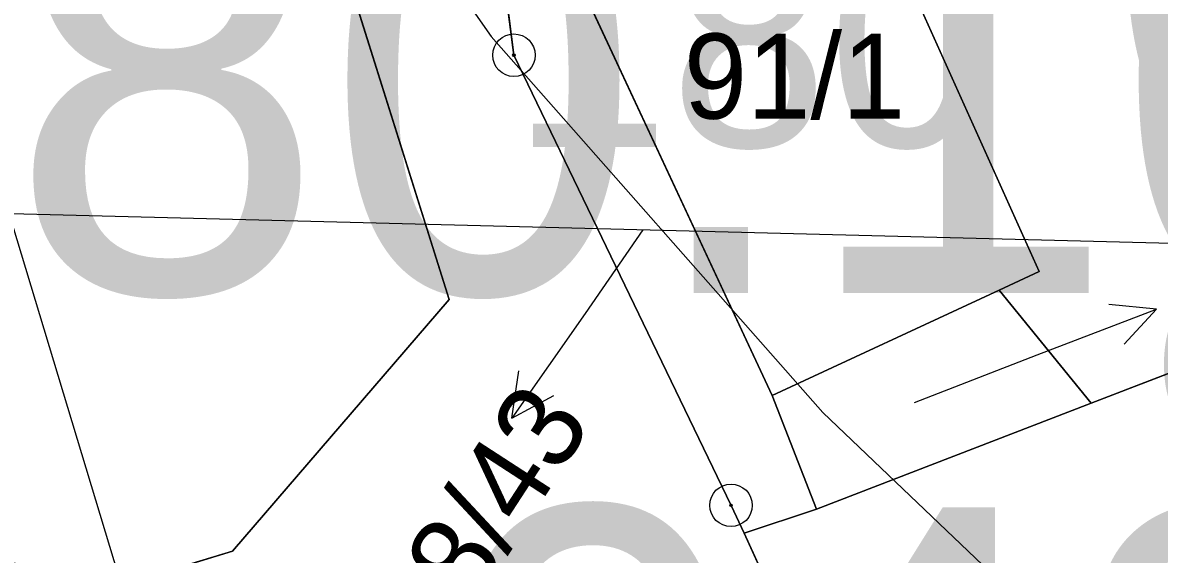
# Model space of a CAD drawing. Extents: x -706130 to -698555, y -971544 to -967260.
# Drawn here: x -704363.18 to -704336.48, y -969592.34 to -969579.85 of the extents above; entities that cross this region are included whole.
import ezdxf

# ---------------------------------------------------------------- set-up
doc = ezdxf.new("R2010")
doc.units = 0
for name, color, linetype in [('BPEJ I-II trida ochrany S', 7, 'Continuous'), ('Docházková izochrona - BUS S', 7, 'Continuous'), ('Docházková izochrona - VLAK N', 7, 'Continuous'), ('Hluková izofona', 7, 'Continuous'), ('KN_Budovy', 7, 'Continuous'), ('KN_Budovy_cisla_domovni', 7, 'Continuous'), ('KN_Hranice_parcel', 7, 'Continuous'), ('KN_Parcelni cisla', 7, 'Continuous'), ('KN_Parcelni cisla_sipky', 7, 'Continuous'), ('KN_Polygon parcely', 7, 'Continuous'), ('KN_POZEMKY_13_ZASTAVENA PLOCHA', 7, 'Continuous'), ('KN_POZEMKY_14_OSTATNI PLOCHA', 7, 'Continuous'), ('KN_POZEMKY_5_ZAHRADA', 7, 'Continuous'), ('KN_VYUZITI_19_ostatni plocha_zelen', 7, 'Continuous'), ('KN_Značky bodu BP', 7, 'Continuous'), ('Koridor pro umístění staveb pro snižování ohrožení území povodněmi N', 7, 'Continuous'), ('Koridor pro umístění staveb pro snižování ohrožení území povodněmi N ŠRAFY', 7, 'Continuous'), ('Plochy smíšené obytné venkovské S', 7, 'Continuous'), ('Plochy verejnych prostranstvi - komunikace ostatni S', 7, 'Continuous'), ('Plochy zeleně sídelní ostatní S', 7, 'Continuous'), ('Regulační bloky zastavěné S', 7, 'Continuous'), ('Regulační bloky_číslo S NEZAPINAT', 7, 'Continuous'), ('Regulační kódy zastavěné S', 7, 'Continuous'), ('VPS pro snizovani ohrozeni uzemi povodnemi_obrys N', 7, 'Continuous'), ('VPS pro snizovani ohrozeni uzemi povodnemi_plochy N', 7, 'Continuous'), ('VÝŠKOPIS_vrstevnice hlavní', 7, 'Continuous')]:
    doc.layers.add(name, color=color, linetype=linetype)

msp = doc.modelspace()

# ---------------------------------------------------------------- linework, layer by layer
at = {"layer": 'BPEJ I-II trida ochrany S'}
for p, q in [((-704342.05, -969579.58), (-704339.3, -969585.69)), ((-704339.3, -969585.69), (-704340.24, -969586.13)), ((-704340.24, -969586.13), (-704338.08, -969588.79)), ((-704338.08, -969588.79), (-704333.48, -969587.02))]:
    msp.add_line(p, q, dxfattribs=at)
at = {"layer": 'Docházková izochrona - BUS S'}
msp.add_arc((-704475.99, -969462.395), 400, 57.53029, 230.24409, dxfattribs=at)
at = {"layer": 'Docházková izochrona - VLAK N'}
msp.add_circle((-704165.451, -969778.767), 800, dxfattribs=at)
at = {"layer": 'Hluková izofona'}
msp.add_lwpolyline([(-704577.671, -969597.115), (-704530.314, -969591.994), (-704438.753, -969583.767), (-704426.312, -969583.53), (-704406.295, -969582.833), (-704369.352, -969584.183), (-704327.066, -969585.262), (-704287.487, -969582.757), (-704245.767, -969576.594), (-704213.877, -969569.568), (-704156.142, -969554.666), (-704083.733, -969533.951), (-704028.485, -969516.433), (-703771.925, -969432.764)], dxfattribs=at)
at = {"layer": 'KN_Budovy'}
msp.add_lwpolyline([(-704342.05, -969579.58), (-704340.96, -969579.09), (-704342.52, -969575.63), (-704343.61, -969576.12), (-704346.04, -969570.74), (-704352.54, -969573.67), (-704345.57, -969588.61), (-704340.24, -969586.13), (-704339.3, -969585.69)], close=True, dxfattribs=at)
at = {"layer": 'KN_Hranice_parcel'}
for p, q in [((-704352.54, -969573.67), (-704345.57, -969588.61)), ((-704351.64, -969580.61), (-704352.54, -969573.67)), ((-704346.54, -969591.19), (-704351.64, -969580.61)), ((-704345.57, -969588.61), (-704340.24, -969586.13)), ((-704340.24, -969586.13), (-704338.08, -969588.79)), ((-704333.48, -969587.02), (-704338.08, -969588.79)), ((-704345.57, -969588.61), (-704344.53, -969591.28)), ((-704338.08, -969588.79), (-704344.53, -969591.28)), ((-704346.23, -969591.84), (-704346.54, -969591.19)), ((-704344.53, -969591.28), (-704346.23, -969591.84))]:
    msp.add_line(p, q, dxfattribs=at)
for points in [[(-704358.25, -969592.27), (-704353.16, -969586.35), (-704359.2, -969567.12), (-704369.27, -969552.42), (-704374.56, -969553.98), (-704376.92, -969552.28), (-704377.27, -969566.08), (-704367.59, -969591.79), (-704360.76, -969593.03), (-704358.25, -969592.27)], [(-704340.24, -969586.13), (-704339.3, -969585.69), (-704342.05, -969579.58), (-704340.96, -969579.09), (-704342.52, -969575.63), (-704343.61, -969576.12), (-704346.04, -969570.74), (-704352.54, -969573.67)], [(-704346.23, -969591.84), (-704335.77, -969614.89), (-704328.66, -969610.97)]]:
    msp.add_lwpolyline(points, dxfattribs=at)
at = {"layer": 'KN_Parcelni cisla_sipky'}
for p, q in [((-704348.61, -969584.71), (-704349.97, -969586.68)), ((-704339.35, -969587.65), (-704336.548, -969586.575)), ((-704336.548, -969586.575), (-704337.663, -969586.466)), ((-704336.548, -969586.575), (-704337.304, -969587.401)), ((-704349.97, -969586.68), (-704351.691, -969589.138)), ((-704342.23, -969588.77), (-704339.35, -969587.65)), ((-704351.691, -969589.138), (-704351.527, -969588.031)), ((-704351.691, -969589.138), (-704350.707, -969588.605))]:
    msp.add_line(p, q, dxfattribs=at)
at = {"layer": 'KN_Polygon parcely'}
msp.add_lwpolyline([(-704364.81, -969610.27), (-704358.33, -969634.69), (-704357.57, -969627.5), (-704350.36, -969622.24), (-704351.83, -969620.18), (-704345.3, -969619.53), (-704341.04, -969619.08), (-704330.13, -969616.97), (-704328.25, -969616.65), (-704328.66, -969610.97), (-704335.77, -969614.89), (-704346.23, -969591.84), (-704346.54, -969591.19), (-704351.64, -969580.61), (-704352.54, -969573.67), (-704352.93, -969572.81), (-704358.6, -969562.21), (-704360.65, -969558.41), (-704364.88, -969550.57), (-704356.28, -969545.82), (-704356.38, -969543.04), (-704357.98, -969539.78), (-704363.37, -969529.94)], dxfattribs=at)
for points in [[(-704358.25, -969592.27), (-704353.16, -969586.35), (-704359.2, -969567.12), (-704369.27, -969552.42), (-704374.56, -969553.98), (-704376.92, -969552.28), (-704377.27, -969566.08), (-704367.59, -969591.79), (-704360.76, -969593.03)], [(-704358.25, -969592.27), (-704360.76, -969593.03), (-704367.59, -969591.79), (-704377.27, -969566.08), (-704376.92, -969552.28), (-704374.56, -969553.98), (-704369.27, -969552.42), (-704359.2, -969567.12), (-704353.16, -969586.35)], [(-704352.54, -969573.67), (-704346.04, -969570.74), (-704343.61, -969576.12), (-704342.52, -969575.63), (-704340.96, -969579.09), (-704342.05, -969579.58), (-704339.3, -969585.69), (-704340.24, -969586.13), (-704338.08, -969588.79), (-704333.48, -969587.02), (-704325.44, -969584.83), (-704301.26, -969575.27), (-704304.32, -969562.65), (-704328.57, -969572.03), (-704343.94, -969568.85), (-704352.93, -969572.81)], [(-704342.52, -969575.63), (-704343.61, -969576.12), (-704346.04, -969570.74), (-704352.54, -969573.67), (-704345.57, -969588.61), (-704340.24, -969586.13), (-704339.3, -969585.69), (-704342.05, -969579.58), (-704340.96, -969579.09)], [(-704344.53, -969591.28), (-704345.57, -969588.61), (-704352.54, -969573.67), (-704351.64, -969580.61), (-704346.54, -969591.19), (-704346.23, -969591.84)], [(-704344.53, -969591.28), (-704338.08, -969588.79), (-704340.24, -969586.13), (-704345.57, -969588.61)], [(-704335.77, -969614.89), (-704328.66, -969610.97), (-704324.91, -969609.8), (-704333.48, -969587.02), (-704338.08, -969588.79), (-704344.53, -969591.28), (-704346.23, -969591.84)]]:
    msp.add_lwpolyline(points, close=True, dxfattribs=at)
at = {"layer": 'KN_POZEMKY_13_ZASTAVENA PLOCHA'}
for p, q in [((-704345.57, -969588.61), (-704352.54, -969573.67)), ((-704342.05, -969579.58), (-704339.3, -969585.69)), ((-704339.3, -969585.69), (-704340.24, -969586.13)), ((-704340.24, -969586.13), (-704345.57, -969588.61)), ((-704338.08, -969588.79), (-704333.48, -969587.02)), ((-704344.53, -969591.28), (-704338.08, -969588.79)), ((-704346.23, -969591.84), (-704344.53, -969591.28)), ((-704335.77, -969614.89), (-704346.23, -969591.84))]:
    msp.add_line(p, q, dxfattribs=at)
at = {"layer": 'KN_POZEMKY_14_OSTATNI PLOCHA'}
for p, q in [((-704353.16, -969586.35), (-704359.2, -969567.12)), ((-704359.2, -969567.12), (-704353.16, -969586.35)), ((-704352.54, -969573.67), (-704351.64, -969580.61)), ((-704351.64, -969580.61), (-704352.54, -969573.67)), ((-704352.54, -969573.67), (-704345.57, -969588.61)), ((-704351.64, -969580.61), (-704346.54, -969591.19)), ((-704346.54, -969591.19), (-704351.64, -969580.61)), ((-704358.25, -969592.27), (-704353.16, -969586.35)), ((-704353.16, -969586.35), (-704358.25, -969592.27)), ((-704345.57, -969588.61), (-704340.24, -969586.13)), ((-704340.24, -969586.13), (-704338.08, -969588.79)), ((-704344.53, -969591.28), (-704345.57, -969588.61)), ((-704345.57, -969588.61), (-704344.53, -969591.28)), ((-704338.08, -969588.79), (-704344.53, -969591.28)), ((-704346.54, -969591.19), (-704346.23, -969591.84)), ((-704346.23, -969591.84), (-704346.54, -969591.19)), ((-704344.53, -969591.28), (-704346.23, -969591.84)), ((-704346.23, -969591.84), (-704335.77, -969614.89)), ((-704360.76, -969593.03), (-704358.25, -969592.27)), ((-704358.25, -969592.27), (-704360.76, -969593.03))]:
    msp.add_line(p, q, dxfattribs=at)
at = {"layer": 'KN_POZEMKY_5_ZAHRADA'}
for p, q in [((-704339.3, -969585.69), (-704342.05, -969579.58)), ((-704340.24, -969586.13), (-704339.3, -969585.69)), ((-704338.08, -969588.79), (-704340.24, -969586.13)), ((-704333.48, -969587.02), (-704338.08, -969588.79))]:
    msp.add_line(p, q, dxfattribs=at)
at = {"layer": 'KN_VYUZITI_19_ostatni plocha_zelen'}
for p, q in [((-704353.16, -969586.35), (-704359.2, -969567.12)), ((-704359.2, -969567.12), (-704353.16, -969586.35)), ((-704352.54, -969573.67), (-704351.64, -969580.61)), ((-704351.64, -969580.61), (-704352.54, -969573.67)), ((-704352.54, -969573.67), (-704345.57, -969588.61)), ((-704351.64, -969580.61), (-704346.54, -969591.19)), ((-704346.54, -969591.19), (-704351.64, -969580.61)), ((-704358.25, -969592.27), (-704353.16, -969586.35)), ((-704353.16, -969586.35), (-704358.25, -969592.27)), ((-704345.57, -969588.61), (-704340.24, -969586.13)), ((-704340.24, -969586.13), (-704338.08, -969588.79)), ((-704344.53, -969591.28), (-704345.57, -969588.61)), ((-704345.57, -969588.61), (-704344.53, -969591.28)), ((-704338.08, -969588.79), (-704344.53, -969591.28)), ((-704346.54, -969591.19), (-704346.23, -969591.84)), ((-704346.23, -969591.84), (-704346.54, -969591.19)), ((-704344.53, -969591.28), (-704346.23, -969591.84)), ((-704346.23, -969591.84), (-704335.77, -969614.89)), ((-704360.76, -969593.03), (-704358.25, -969592.27)), ((-704358.25, -969592.27), (-704360.76, -969593.03))]:
    msp.add_line(p, q, dxfattribs=at)
at = {"layer": 'KN_Značky bodu BP'}
for centre, radius in [((-704351.64, -969580.61), 0.5), ((-704351.64, -969580.61), 0.0303), ((-704346.54, -969591.19), 0.5), ((-704346.54, -969591.19), 0.0303)]:
    msp.add_circle(centre, radius, dxfattribs=at)
at = {"layer": 'Koridor pro umístění staveb pro snižování ohrožení území povodněmi N'}
msp.add_lwpolyline([(-704354.364, -969774.646), (-704356.468, -969748.955), (-704358.762, -969719.974), (-704361.67, -969704.5), (-704360.52, -969695.48), (-704356.792, -969694.253), (-704346.076, -969670.725), (-704343.56, -969660.747), (-704343.362, -969660.326), (-704340.996, -969654.638), (-704340.63, -969653.946), (-704338.706, -969651.079), (-704337.953, -969648.498), (-704337.781, -969647.08), (-704337.483, -969643.761), (-704338.389, -969637.955), (-704341.072, -969633.446), (-704347.45, -969624.431), (-704358.629, -969600.456), (-704367.035, -969572.625)], dxfattribs=at)
at = {"layer": 'Koridor pro umístění staveb pro snižování ohrožení území povodněmi N ŠRAFY'}
msp.add_lwpolyline([(-704354.364, -969774.646), (-704356.468, -969748.955), (-704358.762, -969719.974), (-704361.67, -969704.5), (-704360.52, -969695.48), (-704356.792, -969694.253), (-704346.076, -969670.725), (-704343.56, -969660.747), (-704343.362, -969660.326), (-704340.996, -969654.638), (-704340.63, -969653.946), (-704338.706, -969651.079), (-704337.953, -969648.498), (-704337.781, -969647.08), (-704337.483, -969643.761), (-704338.389, -969637.955), (-704341.072, -969633.446), (-704347.45, -969624.431), (-704358.629, -969600.456), (-704367.035, -969572.625)], dxfattribs=at)
at = {"layer": 'Plochy smíšené obytné venkovské S'}
for p, q in [((-704352.54, -969573.67), (-704351.64, -969580.61)), ((-704351.64, -969580.61), (-704346.54, -969591.19)), ((-704346.54, -969591.19), (-704346.23, -969591.84)), ((-704346.23, -969591.84), (-704335.77, -969614.89))]:
    msp.add_line(p, q, dxfattribs=at)
at = {"layer": 'Plochy verejnych prostranstvi - komunikace ostatni S'}
for p, q in [((-704351.64, -969580.61), (-704352.54, -969573.67)), ((-704346.54, -969591.19), (-704351.64, -969580.61)), ((-704346.23, -969591.84), (-704346.54, -969591.19)), ((-704335.77, -969614.89), (-704346.23, -969591.84))]:
    msp.add_line(p, q, dxfattribs=at)
msp.add_lwpolyline([(-704359.2, -969567.12), (-704353.16, -969586.35), (-704358.25, -969592.27), (-704360.76, -969593.03)], dxfattribs=at)
at = {"layer": 'Plochy zeleně sídelní ostatní S'}
msp.add_line((-704353.16, -969586.35), (-704359.2, -969567.12), dxfattribs=at)
msp.add_lwpolyline([(-704360.76, -969593.03), (-704358.25, -969592.27), (-704353.16, -969586.35)], dxfattribs=at)
at = {"layer": 'Regulační bloky zastavěné S'}
for p, q in [((-704353.16, -969586.35), (-704359.2, -969567.12)), ((-704352.54, -969573.67), (-704351.64, -969580.61)), ((-704351.64, -969580.61), (-704346.54, -969591.19)), ((-704346.54, -969591.19), (-704346.23, -969591.84)), ((-704346.23, -969591.84), (-704335.77, -969614.89))]:
    msp.add_line(p, q, dxfattribs=at)
msp.add_lwpolyline([(-704360.76, -969593.03), (-704358.25, -969592.27), (-704353.16, -969586.35)], dxfattribs=at)
at = {"layer": 'VPS pro snizovani ohrozeni uzemi povodnemi_obrys N'}
msp.add_lwpolyline([(-704354.364, -969774.646), (-704356.468, -969748.955), (-704358.762, -969719.974), (-704361.67, -969704.5), (-704360.52, -969695.48), (-704356.792, -969694.253), (-704346.076, -969670.725), (-704343.56, -969660.747), (-704343.362, -969660.326), (-704340.996, -969654.638), (-704340.63, -969653.946), (-704338.706, -969651.079), (-704337.953, -969648.498), (-704337.781, -969647.08), (-704337.483, -969643.761), (-704338.389, -969637.955), (-704341.072, -969633.446), (-704347.45, -969624.431), (-704358.629, -969600.456), (-704367.035, -969572.625)], dxfattribs=at)
at = {"layer": 'VPS pro snizovani ohrozeni uzemi povodnemi_plochy N'}
msp.add_lwpolyline([(-704354.364, -969774.646), (-704356.468, -969748.955), (-704358.762, -969719.974), (-704361.67, -969704.5), (-704360.52, -969695.48), (-704356.792, -969694.253), (-704346.076, -969670.725), (-704343.56, -969660.747), (-704343.362, -969660.326), (-704340.996, -969654.638), (-704340.63, -969653.946), (-704338.706, -969651.079), (-704337.953, -969648.498), (-704337.781, -969647.08), (-704337.483, -969643.761), (-704338.389, -969637.955), (-704341.072, -969633.446), (-704347.45, -969624.431), (-704358.629, -969600.456), (-704367.035, -969572.625)], dxfattribs=at)
at = {"layer": 'VÝŠKOPIS_vrstevnice hlavní'}
msp.add_lwpolyline([(-704414.085, -969474.367), (-704410.141, -969471.988), (-704405.178, -969472.377), (-704389.398, -969503.708), (-704358.104, -969571.706), (-704352.175, -969580.166), (-704344.386, -969589.004), (-704337.211, -969595.855), (-704326.453, -969607.807), (-704323.624, -969615.139), (-704324.135, -969619.606), (-704327.659, -969633.867), (-704330.295, -969642.546), (-704332.952, -969657.431), (-704334.746, -969673.932), (-704334.181, -969690.441), (-704332.357, -969701.37), (-704330.068, -969721.856), (-704326.014, -969734.033), (-704319.758, -969755.651)], dxfattribs=at)

# ---------------------------------------------------------------- texts
at = {"layer": 'KN_Budovy_cisla_domovni'}
msp.add_text('180', height=5, dxfattribs=at).set_placement((-704351.698, -969582.764))
at = {"layer": 'KN_Parcelni cisla'}
msp.add_text('91/1', height=2, dxfattribs=at).set_placement((-704347.65, -969582.1))
msp.add_text('1958/43', height=2, rotation=57, dxfattribs=at).set_placement((-704355.053, -969597.363))
at = {"layer": 'Regulační bloky_číslo S NEZAPINAT'}
for s, p in [('049', (-704337.761, -969583.16)), ('048', (-704353.525, -969601.24))]:
    msp.add_text(s, height=10, dxfattribs=at).set_placement(p)
at = {"layer": 'Regulační kódy zastavěné S'}
for s, p in [('OV.2.80.10', (-704397.7, -969586.199)), ('SV.2.20.60', (-704337.408, -969595.349))]:
    msp.add_text(s, height=10, dxfattribs=at).set_placement(p)

doc.saveas('drawing.dxf')
